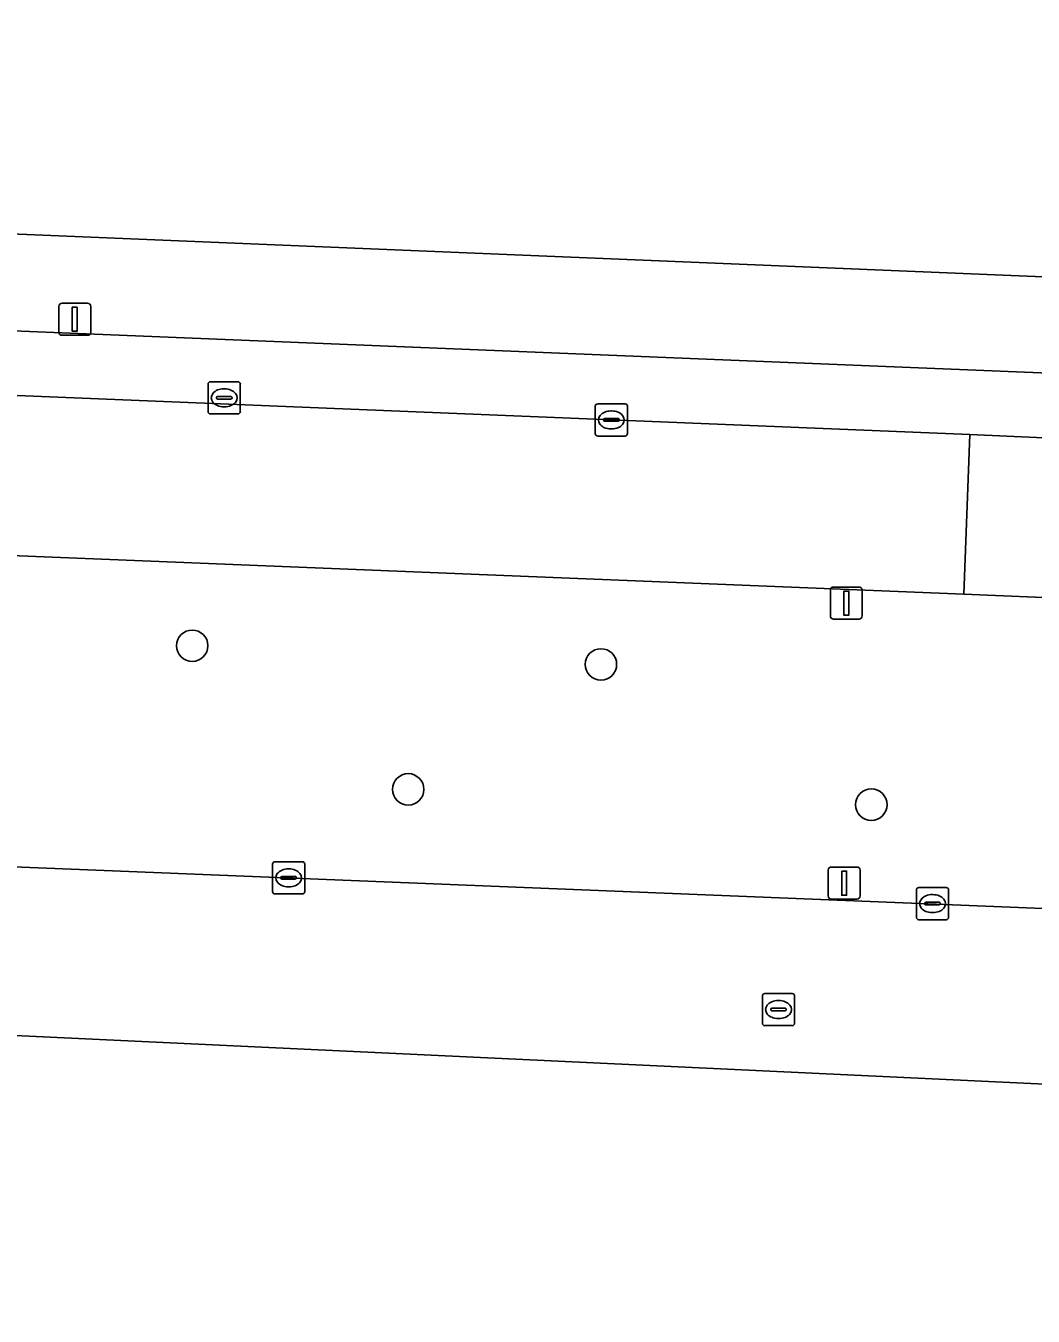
# Model space of a CAD drawing. Extents: x 159680 to 160786, y 387323 to 388340.
# Drawn here: x 160579.69 to 160610.99, y 387486.64 to 387526.74 of the extents above; entities that cross this region are included whole.
import ezdxf

# ---------------------------------------------------------------- set-up
doc = ezdxf.new("R2010")
doc.units = 0
for name, color, linetype in [('IMGEO_Boom', 7, 'Continuous'), ('IMGEO_Erf', 7, 'Continuous'), ('IMGEO_Kolk', 7, 'Continuous'), ('IMGEO_Lichtmast', 7, 'Continuous'), ('IMGEO_Parkeervlak_open', 7, 'Continuous'), ('IMGEO_Rijbaan_lokaal_open', 7, 'Continuous'), ('IMGEO_Rioolput', 7, 'Continuous'), ('IMGEO_Verkeerseiland_groen', 7, 'Continuous'), ('IMGEO_Voetpad_open', 7, 'Continuous')]:
    doc.layers.add(name, color=color, linetype=linetype)

msp = doc.modelspace()

# ---------------------------------------------------------------- linework, layer by layer
at = {"layer": 'IMGEO_Boom'}
for centre in [(160584.862, 387507.472), (160597.563, 387506.892), (160591.574, 387503.009), (160605.964, 387502.533)]:
    msp.add_circle(centre, 0.489, dxfattribs=at)
at = {"layer": 'IMGEO_Erf'}
msp.add_lwpolyline([(160611.621, 387538.496), (160610.699, 387538.439), (160610.986, 387533.779), (160603.638, 387533.326), (160597.337, 387532.938), (160591.036, 387532.549), (160584.736, 387532.161), (160578.435, 387531.772), (160572.134, 387531.384), (160565.833, 387530.995), (160559.532, 387530.607), (160553.232, 387530.219), (160547.738, 387529.88), (160548.128, 387521.567), (160613.042, 387518.867)], close=True, dxfattribs=at)
at = {"layer": 'IMGEO_Kolk'}
for p, q in [((160585.357, 387514.753), (160585.357, 387515.605)), ((160585.432, 387515.679), (160586.284, 387515.679)), ((160585.845, 387515.459), (160585.87, 387515.459)), ((160586.358, 387515.605), (160586.358, 387514.753)), ((160585.616, 387515.173), (160585.616, 387515.185)), ((160586.054, 387515.136), (160585.656, 387515.136)), ((160585.659, 387515.222), (160586.057, 387515.222)), ((160586.1, 387515.185), (160586.1, 387515.173)), ((160586.284, 387514.679), (160585.432, 387514.679)), ((160585.868, 387514.899), (160585.843, 387514.899)), ((160597.387, 387514.065), (160597.387, 387514.917)), ((160597.462, 387514.991), (160598.314, 387514.991)), ((160597.875, 387514.771), (160597.9, 387514.771)), ((160598.388, 387514.917), (160598.388, 387514.065)), ((160597.646, 387514.485), (160597.646, 387514.497)), ((160598.084, 387514.448), (160597.686, 387514.448)), ((160597.689, 387514.534), (160598.087, 387514.534)), ((160598.13, 387514.497), (160598.13, 387514.485)), ((160598.314, 387513.991), (160597.462, 387513.991)), ((160597.898, 387514.211), (160597.873, 387514.211)), ((160587.359, 387499.833), (160587.359, 387500.685)), ((160587.434, 387500.759), (160588.286, 387500.759)), ((160588.36, 387500.685), (160588.36, 387499.833)), ((160587.618, 387500.253), (160587.618, 387500.265)), ((160588.056, 387500.216), (160587.658, 387500.216)), ((160587.661, 387500.302), (160588.059, 387500.302)), ((160587.847, 387500.539), (160587.872, 387500.539)), ((160588.102, 387500.265), (160588.102, 387500.253)), ((160587.87, 387499.979), (160587.845, 387499.979)), ((160607.367, 387499.034), (160607.367, 387499.886)), ((160607.442, 387499.96), (160608.294, 387499.96)), ((160608.368, 387499.886), (160608.368, 387499.034)), ((160588.286, 387499.759), (160587.434, 387499.759)), ((160607.626, 387499.454), (160607.626, 387499.466)), ((160608.064, 387499.417), (160607.666, 387499.417)), ((160607.669, 387499.503), (160608.067, 387499.503)), ((160607.855, 387499.74), (160607.88, 387499.74)), ((160608.11, 387499.466), (160608.11, 387499.454)), ((160607.878, 387499.18), (160607.853, 387499.18)), ((160608.294, 387498.96), (160607.442, 387498.96))]:
    msp.add_line(p, q, dxfattribs=at)
for points in [[(160585.357, 387514.753), (160585.357, 387515.605)], [(160585.432, 387515.679), (160586.284, 387515.679)], [(160586.358, 387515.605), (160586.358, 387514.753)], [(160586.284, 387514.679), (160585.432, 387514.679)], [(160597.387, 387514.065), (160597.387, 387514.917)], [(160597.462, 387514.991), (160598.314, 387514.991)], [(160598.388, 387514.917), (160598.388, 387514.065)], [(160598.314, 387513.991), (160597.462, 387513.991)], [(160587.359, 387499.833), (160587.359, 387500.685)], [(160587.434, 387500.759), (160588.286, 387500.759)], [(160588.36, 387500.685), (160588.36, 387499.833)], [(160607.367, 387499.034), (160607.367, 387499.886)], [(160607.442, 387499.96), (160608.294, 387499.96)], [(160608.368, 387499.886), (160608.368, 387499.034)], [(160588.286, 387499.759), (160587.434, 387499.759)], [(160608.294, 387498.96), (160607.442, 387498.96)]]:
    msp.add_lwpolyline(points, dxfattribs=at)
for centre, radius, start, end in [((160585.434, 387515.603), 0.0765, 91.552, 178.448), ((160585.434, 387515.603), 0.0765, 91.552, 178.448), ((160586.282, 387515.603), 0.0765, 1.552, 88.448), ((160586.282, 387515.603), 0.0765, 1.552, 88.448), ((160585.656, 387515.182), 0.0403, 85.8775, 175.7526), ((160585.653, 387515.172), 0.0366, 178.938, 274.7102), ((160586.057, 387515.179), 0.043, 264.8664, 352.4533), ((160586.061, 387515.184), 0.0386, 1.7309, 96.639), ((160585.434, 387514.755), 0.0765, 181.552, 268.448), ((160585.434, 387514.755), 0.0765, 181.552, 268.448), ((160586.282, 387514.755), 0.0765, 271.552, 358.448), ((160586.282, 387514.755), 0.0765, 271.552, 358.448), ((160597.464, 387514.915), 0.0765, 91.552, 178.448), ((160597.464, 387514.915), 0.0765, 91.552, 178.448), ((160598.312, 387514.915), 0.0765, 1.552, 88.448), ((160598.312, 387514.915), 0.0765, 1.552, 88.448), ((160597.686, 387514.494), 0.0403, 85.8775, 175.7526), ((160597.683, 387514.484), 0.0366, 178.938, 274.7102), ((160598.087, 387514.491), 0.043, 264.8664, 352.4533), ((160598.091, 387514.496), 0.0386, 1.7309, 96.639), ((160597.464, 387514.067), 0.0765, 181.552, 268.448), ((160597.464, 387514.067), 0.0765, 181.552, 268.448), ((160598.312, 387514.067), 0.0765, 271.552, 358.448), ((160598.312, 387514.067), 0.0765, 271.552, 358.448), ((160587.436, 387500.683), 0.0765, 91.552, 178.448), ((160587.436, 387500.683), 0.0765, 91.552, 178.448), ((160588.284, 387500.683), 0.0765, 1.552, 88.448), ((160588.284, 387500.683), 0.0765, 1.552, 88.448), ((160587.658, 387500.262), 0.0403, 85.8775, 175.7526), ((160587.655, 387500.252), 0.0366, 178.938, 274.7102), ((160588.059, 387500.259), 0.043, 264.8664, 352.4533), ((160588.063, 387500.264), 0.0386, 1.7309, 96.639), ((160587.436, 387499.835), 0.0765, 181.552, 268.448), ((160587.436, 387499.835), 0.0765, 181.552, 268.448), ((160588.284, 387499.835), 0.0765, 271.552, 358.448), ((160588.284, 387499.835), 0.0765, 271.552, 358.448), ((160607.444, 387499.884), 0.0765, 91.552, 178.448), ((160607.444, 387499.884), 0.0765, 91.552, 178.448), ((160608.292, 387499.884), 0.0765, 1.552, 88.448), ((160608.292, 387499.884), 0.0765, 1.552, 88.448), ((160607.666, 387499.463), 0.0403, 85.8775, 175.7526), ((160607.663, 387499.453), 0.0366, 178.938, 274.7102), ((160608.067, 387499.46), 0.043, 264.8664, 352.4533), ((160608.071, 387499.465), 0.0386, 1.7309, 96.639), ((160607.444, 387499.036), 0.0765, 181.552, 268.448), ((160607.444, 387499.036), 0.0765, 181.552, 268.448), ((160608.292, 387499.036), 0.0765, 271.552, 358.448), ((160608.292, 387499.036), 0.0765, 271.552, 358.448)]:
    msp.add_arc(centre, radius, start, end, dxfattribs=at)
for centre, major_axis, ratio, start_param, end_param in [((160585.844, 387515.179), (-0.387, 0.002), 0.722429, 4.712389, 7.853982), ((160585.869, 387515.179), (-0.39, 0.002), 0.717154, 1.570796, 4.712389), ((160597.874, 387514.491), (-0.387, 0.002), 0.722429, 4.712389, 7.853982), ((160597.899, 387514.491), (-0.39, 0.002), 0.717154, 1.570796, 4.712389), ((160587.846, 387500.259), (-0.387, 0.002), 0.722429, 4.712389, 7.853982), ((160587.871, 387500.259), (-0.39, 0.002), 0.717154, 1.570796, 4.712389), ((160607.854, 387499.46), (-0.387, 0.002), 0.722429, 4.712389, 7.853982), ((160607.879, 387499.46), (-0.39, 0.002), 0.717154, 1.570796, 4.712389)]:
    msp.add_ellipse(centre, major_axis=major_axis, ratio=ratio, start_param=start_param, end_param=end_param, dxfattribs=at)
at = {"layer": 'IMGEO_Lichtmast'}
for p, q in [((160580.718, 387517.221), (160580.718, 387518.021)), ((160580.718, 387518.021), (160580.718, 387517.221)), ((160580.818, 387518.121), (160581.608, 387518.121)), ((160581.608, 387518.121), (160580.818, 387518.121)), ((160581.708, 387518.021), (160581.708, 387517.221)), ((160581.708, 387517.221), (160581.708, 387518.021)), ((160581.608, 387517.121), (160580.818, 387517.121)), ((160580.818, 387517.121), (160581.608, 387517.121)), ((160604.693, 387508.398), (160604.693, 387509.198)), ((160604.693, 387509.198), (160604.693, 387508.398)), ((160604.793, 387509.298), (160605.583, 387509.298)), ((160605.583, 387509.298), (160604.793, 387509.298)), ((160605.683, 387509.198), (160605.683, 387508.398)), ((160605.683, 387508.398), (160605.683, 387509.198)), ((160605.583, 387508.298), (160604.793, 387508.298)), ((160604.793, 387508.298), (160605.583, 387508.298)), ((160604.625, 387499.696), (160604.625, 387500.496)), ((160604.625, 387500.496), (160604.625, 387499.696)), ((160604.725, 387500.596), (160605.515, 387500.596)), ((160605.515, 387500.596), (160604.725, 387500.596)), ((160605.615, 387500.496), (160605.615, 387499.696)), ((160605.615, 387499.696), (160605.615, 387500.496)), ((160605.515, 387499.596), (160604.725, 387499.596)), ((160604.725, 387499.596), (160605.515, 387499.596))]:
    msp.add_line(p, q, dxfattribs=at)
for points in [[(160581.138, 387517.996), (160581.288, 387517.996), (160581.288, 387517.246), (160581.138, 387517.246), (160581.138, 387517.996)], [(160605.113, 387509.173), (160605.263, 387509.173), (160605.263, 387508.423), (160605.113, 387508.423), (160605.113, 387509.173)], [(160605.045, 387500.471), (160605.195, 387500.471), (160605.195, 387499.721), (160605.045, 387499.721), (160605.045, 387500.471)]]:
    msp.add_lwpolyline(points, dxfattribs=at)
for centre, start, end in [((160580.818, 387518.021), 90, 180), ((160580.818, 387518.021), 90, 180), ((160581.608, 387518.021), 0, 90), ((160581.608, 387518.021), 360, 90), ((160580.818, 387517.221), 180, 270), ((160580.818, 387517.221), 180, 270), ((160581.608, 387517.221), 270, 0), ((160581.608, 387517.221), 270, 0), ((160604.793, 387509.198), 90, 180), ((160604.793, 387509.198), 90, 180), ((160605.583, 387509.198), 0, 90), ((160605.583, 387509.198), 360, 90), ((160604.793, 387508.398), 180, 270), ((160604.793, 387508.398), 180, 270), ((160605.583, 387508.398), 270, 0), ((160605.583, 387508.398), 270, 0), ((160604.725, 387500.496), 90, 180), ((160604.725, 387500.496), 90, 180), ((160605.515, 387500.496), 0, 90), ((160605.515, 387500.496), 360, 90), ((160604.725, 387499.696), 180, 270), ((160604.725, 387499.696), 180, 270), ((160605.515, 387499.696), 270, 0), ((160605.515, 387499.696), 270, 0)]:
    msp.add_arc(centre, 0.1, start, end, dxfattribs=at)
at = {"layer": 'IMGEO_Parkeervlak_open'}
for points in [[(160690.617, 387512.802), (160659.659, 387513.975), (160530.865, 387519.238)], [(160527.787, 387517.364), (160609.027, 387514.034), (160612.475, 387513.887), (160693.596, 387510.695)]]:
    msp.add_lwpolyline(points, dxfattribs=at)
at = {"layer": 'IMGEO_Rijbaan_lokaal_open'}
for points in [[(160609.027, 387514.034), (160527.787, 387517.364), (160527.619, 387517.36), (160526.598, 387517.41)], [(160523.525, 387512.397), (160524.192, 387512.494), (160529.369, 387512.299), (160529.911, 387512.278), (160531.767, 387512.208), (160608.845, 387509.074), (160609.027, 387514.034)], [(160771.311, 387489.847), (160772.4, 387489.811), (160772.103, 387495.161), (160766.345, 387494.627), (160761.35, 387494.127), (160754.314, 387493.702), (160753.317, 387493.667), (160750.287, 387493.683), (160569.57, 387500.998), (160568.353, 387500.952), (160553.507, 387501.632), (160549.549, 387501.895), (160545.695, 387502.222), (160544.816, 387502.384), (160544.923, 387496.983), (160544.923, 387496.983), (160677.578, 387490.72), (160747.412, 387488.822), (160772.489, 387486.636)]]:
    msp.add_lwpolyline(points, dxfattribs=at)
msp.add_lwpolyline([(160609.027, 387514.034), (160608.845, 387509.074), (160612.29, 387508.929), (160612.475, 387513.887)], close=True, dxfattribs=at)
at = {"layer": 'IMGEO_Rioolput'}
for p, q in [((160602.656, 387496.666), (160603.508, 387496.666)), ((160602.581, 387495.74), (160602.581, 387496.592)), ((160602.883, 387496.209), (160603.281, 387496.209)), ((160603.069, 387496.446), (160603.094, 387496.446)), ((160603.582, 387496.592), (160603.582, 387495.74)), ((160602.84, 387496.16), (160602.84, 387496.172)), ((160603.278, 387496.123), (160602.88, 387496.123)), ((160603.092, 387495.886), (160603.067, 387495.886)), ((160603.324, 387496.172), (160603.324, 387496.16)), ((160603.508, 387495.666), (160602.656, 387495.666))]:
    msp.add_line(p, q, dxfattribs=at)
for points in [[(160602.656, 387496.666), (160603.508, 387496.666)], [(160602.581, 387495.74), (160602.581, 387496.592)], [(160603.582, 387496.592), (160603.582, 387495.74)], [(160603.508, 387495.666), (160602.656, 387495.666)]]:
    msp.add_lwpolyline(points, dxfattribs=at)
for centre, radius, start, end in [((160602.658, 387496.59), 0.0765, 91.552, 178.448), ((160602.658, 387496.59), 0.0765, 91.552, 178.448), ((160603.506, 387496.59), 0.0765, 1.552, 88.448), ((160603.506, 387496.59), 0.0765, 1.552, 88.448), ((160602.88, 387496.169), 0.0403, 85.8775, 175.7526), ((160603.285, 387496.171), 0.0386, 1.7309, 96.639), ((160602.877, 387496.159), 0.0366, 178.938, 274.7102), ((160603.281, 387496.166), 0.043, 264.8664, 352.4533), ((160602.658, 387495.742), 0.0765, 181.552, 268.448), ((160602.658, 387495.742), 0.0765, 181.552, 268.448), ((160603.506, 387495.742), 0.0765, 271.552, 358.448), ((160603.506, 387495.742), 0.0765, 271.552, 358.448)]:
    msp.add_arc(centre, radius, start, end, dxfattribs=at)
for centre, major_axis, ratio, start_param, end_param in [((160603.068, 387496.166), (-0.387, 0.002), 0.722429, 4.712389, 7.853982), ((160603.093, 387496.166), (-0.39, 0.002), 0.717154, 1.570796, 4.712389)]:
    msp.add_ellipse(centre, major_axis=major_axis, ratio=ratio, start_param=start_param, end_param=end_param, dxfattribs=at)
at = {"layer": 'IMGEO_Verkeerseiland_groen'}
for points in [[(160674.827, 387506.422), (160612.29, 387508.929), (160608.845, 387509.074), (160531.767, 387512.208)], [(160533.969, 387503.328), (160544.816, 387502.384), (160545.695, 387502.222), (160549.549, 387501.895), (160553.507, 387501.632), (160568.353, 387500.952), (160569.57, 387500.998), (160750.287, 387493.683), (160753.317, 387493.667), (160754.314, 387493.702), (160761.35, 387494.127), (160766.345, 387494.627), (160772.103, 387495.161)]]:
    msp.add_lwpolyline(points, dxfattribs=at)
at = {"layer": 'IMGEO_Voetpad_open'}
for points in [[(160699.904, 387514.248), (160699.823, 387515.513), (160699.29, 387515.525), (160698.213, 387515.6), (160674.122, 387516.523), (160672.649, 387516.579), (160614.419, 387518.812), (160613.937, 387518.83), (160613.042, 387518.867), (160548.128, 387521.567)], [(160530.865, 387519.238), (160659.659, 387513.975), (160690.617, 387512.802)]]:
    msp.add_lwpolyline(points, dxfattribs=at)

doc.saveas('drawing.dxf')
